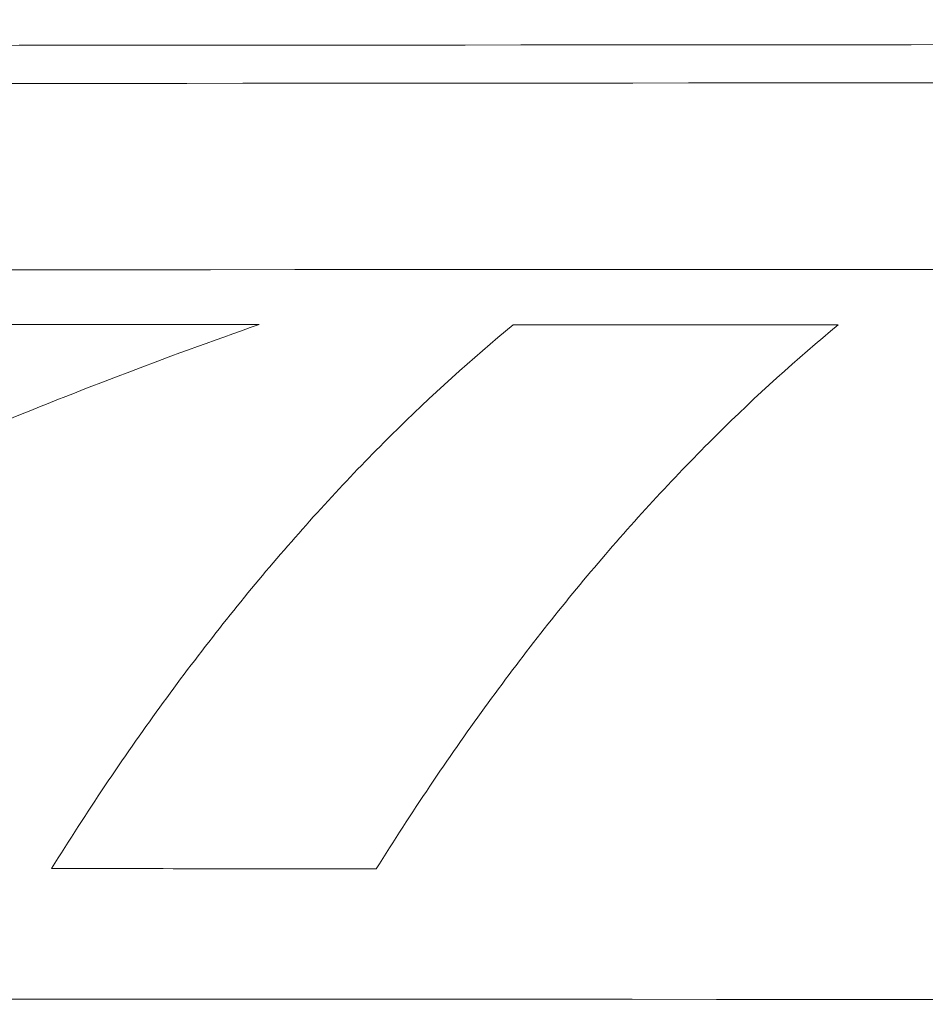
# Model space of a CAD drawing. Header units: millimetres. Extents: x 0 to 594, y 0 to 420.
# Tile 390 of 656: x 299.73 to 302.9, y 356.7 to 360.15. Entities that reach past the tile are written whole.
import ezdxf

# ---------------------------------------------------------------- set-up
doc = ezdxf.new("R2010")
doc.units = ezdxf.units.MM
doc.layers.add('1', color=7, linetype='Continuous', true_color=0xffffff)
doc.styles.add('Arial', font='txt')
doc.dimstyles.get("Standard").update_dxf_attribs({"dimtxt": 0.18, "dimasz": 0.18, "dimexe": 0.18, "dimexo": 0.0625, "dimgap": 0.09, "dimtad": 0, "dimtih": 1, "dimtoh": 1, "dimdec": 4, "dimzin": 0, "dimdsep": 46, "dimtxsty": 'Standard', "dimcen": 0.09, "dimadec": 0, "dimazin": 0, "dimtfac": 1, "dimtdec": 4, "dimtofl": 0, "dimtmove": 0, "dimatfit": 3, "dimfxl": 0, "dimtolj": 1, "dimtzin": 0, "dimarcsym": 0})

# ---------------------------------------------------------------- blocks, each defined once
blk = doc.blocks.new('_U5')
at = {"layer": '1', "color": 18, "lineweight": 18}
for p, q in [((170.9219, 289.963), (170.9219, 380.6252)), ((338.7503, 348.6183), (338.7503, 380.6252)), ((170.9219, 378.6252), (248.7529, 378.6252)), ((338.7503, 378.6252), (260.9193, 378.6252))]:
    blk.add_line(p, q, dxfattribs=at)
at = {"layer": '1', "color": 18}
for points in [[(170.9219, 378.6252), (174.4219, 379.563), (174.4219, 377.6874)], [(338.7503, 378.6252), (335.2503, 377.6874), (335.2503, 379.563)]]:
    blk.add_solid(points, dxfattribs=at)
at = {"layer": '1', "color": 18, "linetype": 'Continuous', "lineweight": 13, "insert": (250.4384, 375.9894), "char_height": 3.5, "attachment_point": 7, "line_spacing_factor": 1.047437, "style": 'Arial'}
blk.add_mtext('\\fArial|b0|i0;\\W1.0000;3.36', dxfattribs=at)
blk = doc.blocks.new('_U6')
at = {"layer": '1', "color": 18, "lineweight": 18}
for p, q in [((135.9242, 328.6865), (135.9242, 388.6144)), ((338.7503, 348.6183), (338.7503, 388.6144)), ((135.9242, 386.6144), (231.2541, 386.6144)), ((338.7503, 386.6144), (243.4204, 386.6144))]:
    blk.add_line(p, q, dxfattribs=at)
at = {"layer": '1', "color": 18}
for points in [[(135.9242, 386.6144), (139.4242, 387.5523), (139.4242, 385.6766)], [(338.7503, 386.6144), (335.2503, 385.6766), (335.2503, 387.5523)]]:
    blk.add_solid(points, dxfattribs=at)
at = {"layer": '1', "color": 18, "linetype": 'Continuous', "lineweight": 13, "insert": (232.9396, 383.9787), "char_height": 3.5, "attachment_point": 7, "line_spacing_factor": 1.047437, "style": 'Arial'}
blk.add_mtext('\\fArial|b0|i0;\\W1.0000;4.06', dxfattribs=at)

msp = doc.modelspace()

# ---------------------------------------------------------------- linework, layer by layer
at = {"layer": '1', "color": 155, "linetype": 'Continuous', "lineweight": 18}
for points in [[(222.7594, 360.0145), (226.9248, 360.0216), (233.1722, 360.022), (241.5054, 360.0207), (247.7566, 360.0219), (254.0083, 360.0264), (262.344, 360.033), (276.9315, 360.0439), (293.6028, 360.0555), (308.1902, 360.0662), (315.4841, 360.0715), (319.1305, 360.0742), (321.2149, 360.0757), (322.2567, 360.0765), (329.5133, 360.0817)], [(222.7682, 359.8809), (226.9318, 359.888), (233.1762, 359.8883), (241.5076, 359.8871), (247.7584, 359.8883), (254.0102, 359.8928), (262.3459, 359.8994), (276.9333, 359.9103), (293.6047, 359.9218), (308.192, 359.9326), (315.4861, 359.9379), (319.1323, 359.9406), (321.217, 359.9421), (322.2585, 359.9429), (329.0967, 359.9478)]]:
    msp.add_open_spline(points, degree=3, knots=[0, 0, 0, 0, 0.125, 0.1875, 0.25, 0.3125, 0.375, 0.5, 0.75, 0.875, 0.9375, 0.96875, 0.984375, 1, 1, 1, 1], dxfattribs=at)
for points in [[(282.068, 359.2698), (294.6796, 359.2726), (307.2913, 359.2757), (319.9029, 359.2787)], [(319.9032, 356.7102), (307.2915, 356.7155), (294.6799, 356.7206), (282.0682, 356.726)]]:
    msp.add_open_spline(points, degree=3, dxfattribs=at)
at = {"layer": '1', "color": 155, "linetype": 'Continuous', "lineweight": 13}
for points, knots in [([(300.5653, 359.0818), (300.4001, 359.0242), (300.2355, 358.9641), (299.9074, 358.8387), (299.744, 358.7734), (299.4186, 358.6376), (299.2565, 358.567), (298.934, 358.4204), (298.7735, 358.3444), (298.4542, 358.1868), (298.2954, 358.1052), (297.9797, 357.9363), (297.8229, 357.8489), (297.5112, 357.6683), (297.3565, 357.5751), (297.0494, 357.3825), (296.8971, 357.2831), (296.746, 357.1806)], [0, 0, 0, 0, 0.125, 0.125, 0.25, 0.25, 0.375, 0.375, 0.5, 0.5, 0.625, 0.625, 0.75, 0.75, 0.875, 0.875, 1, 1, 1, 1]), ([(299.8374, 357.176), (299.9605, 357.3738), (300.0872, 357.5621), (300.3465, 357.9193), (300.4792, 358.0882), (300.75, 358.4061), (300.8881, 358.5552), (301.1687, 358.8333), (301.3113, 358.9624), (301.4558, 359.0813)], [0, 0, 0, 0, 0.25, 0.25, 0.5, 0.5, 0.75, 0.75, 1, 1, 1, 1]), ([(302.5949, 359.0807), (302.4504, 358.9617), (302.3077, 358.8326), (302.0269, 358.5542), (301.8888, 358.4051), (301.618, 358.087), (301.4852, 357.918), (301.2258, 357.5606), (301.0991, 357.3722), (300.9759, 357.1743)], [0, 0, 0, 0, 0.25, 0.25, 0.5, 0.5, 0.75, 0.75, 1, 1, 1, 1])]:
    msp.add_open_spline(points, degree=3, knots=knots, dxfattribs=at)
for points in [[(299.3995, 359.0821), (299.7881, 359.082), (300.1767, 359.0819), (300.5653, 359.0818)], [(301.4558, 359.0813), (301.8355, 359.0811), (302.2152, 359.0809), (302.5949, 359.0807)], [(300.9759, 357.1743), (300.5964, 357.1749), (300.2169, 357.1754), (299.8374, 357.176)]]:
    msp.add_open_spline(points, degree=3, dxfattribs=at)

# ---------------------------------------------------------------- dimensions: what is measured, and where the dimension line sits
at = {"layer": '1', "color": 18, "linetype": 'Continuous', "lineweight": 13}
for base, p2, picture, middle in [((135.9242, 386.6144), (135.9242, 328.6865), '_U6', (237.3372, 386.6144)), ((170.9219, 378.6252), (170.9219, 289.963), '_U5', (254.8361, 378.6252))]:
    dim = msp.add_linear_dim(base=base, p1=(338.7503, 348.6183), p2=p2, dimstyle='Standard', override={"dimtxt": 3.5, "dimasz": 3.5, "dimexe": 2, "dimexo": 0, "dimgap": 1.5, "dimtih": 1, "dimtoh": 1, "dimdec": 2, "dimlfac": 0.02, "dimdsep": 46, "dimlunit": 2, "dimtxsty": 'Arial', "dimsah": 1, "dimse1": 0, "dimse2": 0, "dimsd1": 0, "dimsd2": 0, "dimclrd": 18, "dimclre": 18, "dimclrt": 18, "dimtol": 0, "dimtm": -0.1, "dimtfac": 1, "dimtdec": 2, "dimtofl": 1, "dimtmove": 0, "dimlwd": 18, "dimlwe": 18}, dxfattribs=at)
    dim.commit()
    dim.dimension.update_dxf_attribs({"geometry": picture, "text_midpoint": middle, "dimtype": 160})

doc.saveas('drawing.dxf')
